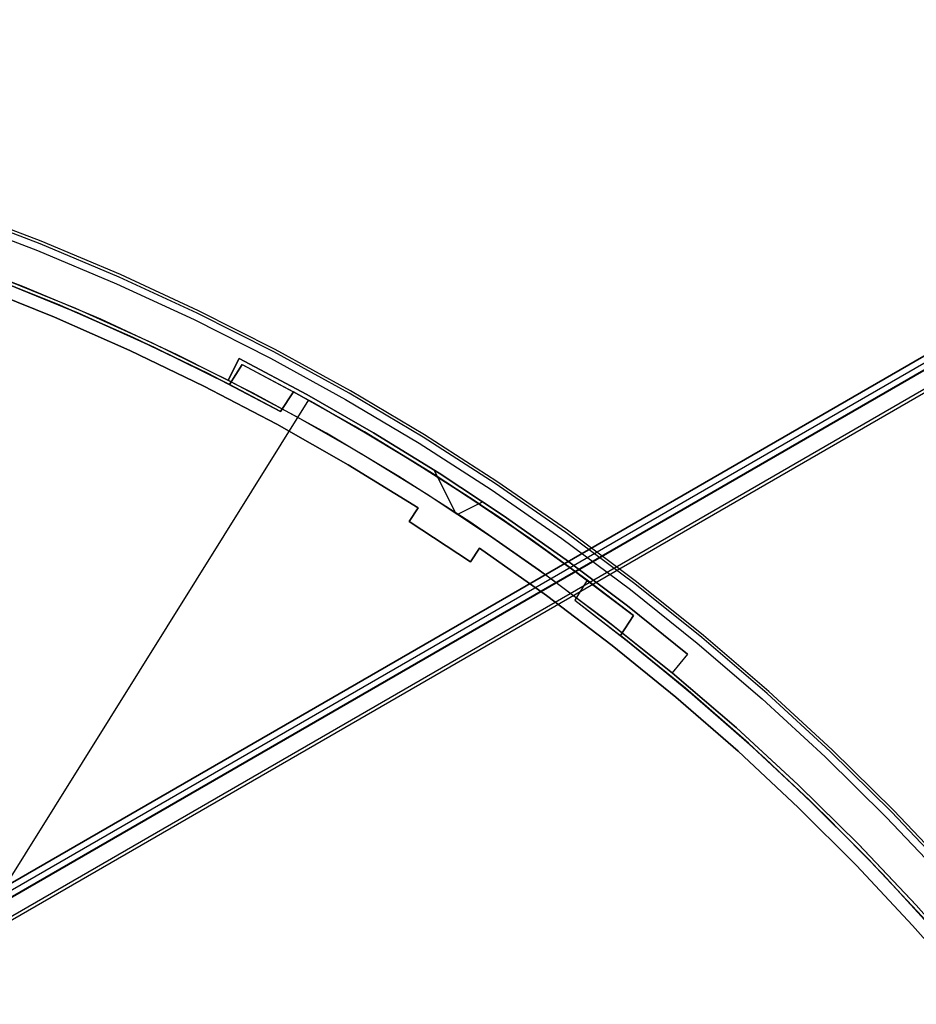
# Model space of a CAD drawing. Header units: millimetres. Extents: x 6239 to 7218, y -13987 to -13139.
# Tile 293 of 296: x 6784 to 6839, y -13362 to -13302. Entities that reach past the tile are written whole.
import ezdxf

# ---------------------------------------------------------------- set-up
doc = ezdxf.new("R2010")
doc.units = ezdxf.units.MM
doc.layers.add('color', color=7, linetype='Continuous')
doc.layers.add('luz', color=7, linetype='Continuous')

msp = doc.modelspace()

# ---------------------------------------------------------------- linework, layer by layer
at = {"color": 7, "true_color": 0xffffff}
for p, q in [((7156.806, -13139.265, 53.656), (6723.802, -13389.26, 53.656)), ((7156.806, -13139.265, 53.656), (6723.802, -13389.26, 53.656)), ((6723.806, -13389.267, 54.485), (7156.81, -13139.272, 54.485)), ((7157.002, -13139.606, 51.951), (6723.999, -13389.6, 51.951)), ((7157.18, -13139.914, 54.855), (6724.177, -13389.909, 54.855)), ((7157.18, -13139.914, 54.855), (6724.177, -13389.909, 54.855)), ((7157.199, -13139.947, 50.246), (6724.196, -13389.941, 50.246)), ((7157.199, -13139.947, 50.246), (6724.196, -13389.941, 50.246)), ((6724.683, -13390.785, 49.471), (7157.686, -13140.79, 49.471)), ((7157.799, -13140.985, 49.496), (6724.795, -13390.98, 49.496)), ((7157.799, -13140.985, 49.496), (6724.795, -13390.98, 49.496))]:
    msp.add_line(p, q, dxfattribs=at)
at = {"layer": 'color', "color": 254, "true_color": 0xcad1ee}
for p, q in [((6780.263, -13314.037, -10.541), (6785.179, -13315.909, -10.541)), ((6780.263, -13314.037, -10.541), (6785.179, -13315.909, -10.541)), ((6785.344, -13315.499, -10.91), (6780.413, -13313.621, -10.91)), ((6785.405, -13315.345, -11.461), (6780.47, -13313.465, -11.461)), ((6785.405, -13315.345, -35.8), (6780.47, -13313.465, -35.8)), ((6785.405, -13315.345, -35.8), (6780.47, -13313.465, -35.8)), ((6785.405, -13315.345, -11.461), (6780.47, -13313.465, -11.461)), ((6785.405, -13315.345, -23.63), (6780.47, -13313.465, -23.63)), ((6790.206, -13317.546, -10.91), (6785.344, -13315.499, -10.91)), ((6790.273, -13317.395, -11.461), (6785.405, -13315.345, -11.461)), ((6790.273, -13317.395, -35.8), (6785.405, -13315.345, -35.8)), ((6790.273, -13317.395, -35.8), (6785.405, -13315.345, -35.8)), ((6790.273, -13317.395, -11.461), (6785.405, -13315.345, -11.461)), ((6790.273, -13317.395, -23.63), (6785.405, -13315.345, -23.63)), ((6784.289, -13318.13, -35.8), (6779.45, -13316.286, -35.8)), ((6784.289, -13318.13, -35.8), (6779.45, -13316.286, -35.8)), ((6785.179, -13315.909, -10.541), (6790.028, -13317.951, -10.541)), ((6785.179, -13315.909, -10.541), (6790.028, -13317.951, -10.541)), ((6782.708, -13317.507, -30.6), (6787.506, -13319.463, -30.6)), ((6782.708, -13317.507, -33.2), (6787.506, -13319.463, -33.2)), ((6782.708, -13317.507, -30.6), (6787.506, -13319.463, -30.6)), ((6794.995, -13319.76, -10.91), (6790.206, -13317.546, -10.91)), ((6795.068, -13319.611, -11.461), (6790.273, -13317.395, -11.461)), ((6795.068, -13319.611, -35.8), (6790.273, -13317.395, -35.8)), ((6795.068, -13319.611, -35.8), (6790.273, -13317.395, -35.8)), ((6795.068, -13319.611, -11.461), (6790.273, -13317.395, -11.461)), ((6795.068, -13319.611, -23.63), (6790.273, -13317.395, -23.63)), ((6786.23, -13320.008, -11.269), (6781.542, -13318.129, -11.269)), ((6786.23, -13320.008, -30.6), (6781.542, -13318.129, -30.6)), ((6781.542, -13318.129, -20.935), (6786.23, -13320.008, -20.935)), ((6786.23, -13320.008, -30.6), (6781.542, -13318.129, -30.6)), ((6786.23, -13320.008, -11.269), (6781.542, -13318.129, -11.269)), ((6789.062, -13320.139, -35.8), (6784.289, -13318.13, -35.8)), ((6789.062, -13320.139, -35.8), (6784.289, -13318.13, -35.8)), ((6790.028, -13317.951, -10.541), (6794.803, -13320.158, -10.541)), ((6790.028, -13317.951, -10.541), (6794.803, -13320.158, -10.541)), ((6787.506, -13319.463, -30.6), (6792.233, -13321.584, -30.6)), ((6787.506, -13319.463, -33.2), (6792.233, -13321.584, -33.2)), ((6787.506, -13319.463, -30.6), (6792.233, -13321.584, -30.6)), ((6790.853, -13322.044, -11.269), (6786.23, -13320.008, -11.269)), ((6790.853, -13322.044, -30.6), (6786.23, -13320.008, -30.6)), ((6786.23, -13320.008, -20.935), (6790.853, -13322.044, -20.935)), ((6790.853, -13322.044, -30.6), (6786.23, -13320.008, -30.6)), ((6790.853, -13322.044, -11.269), (6786.23, -13320.008, -11.269)), ((6799.705, -13322.138, -10.91), (6794.995, -13319.76, -10.91)), ((6799.782, -13321.991, -11.461), (6795.068, -13319.611, -11.461)), ((6799.782, -13321.991, -35.8), (6795.068, -13319.611, -35.8)), ((6799.782, -13321.991, -35.8), (6795.068, -13319.611, -35.8)), ((6799.782, -13321.991, -11.461), (6795.068, -13319.611, -11.461)), ((6799.782, -13321.991, -23.63), (6795.068, -13319.611, -23.63)), ((6793.762, -13322.312, -35.8), (6789.062, -13320.139, -35.8)), ((6793.762, -13322.312, -35.8), (6789.062, -13320.139, -35.8)), ((6794.803, -13320.158, -10.541), (6799.499, -13322.529, -10.541)), ((6794.803, -13320.158, -10.541), (6799.499, -13322.529, -10.541)), ((6792.233, -13321.584, -30.6), (6796.885, -13323.867, -30.6)), ((6792.233, -13321.584, -33.2), (6796.885, -13323.867, -33.2)), ((6792.233, -13321.584, -30.6), (6796.885, -13323.867, -30.6)), ((6795.403, -13324.236, -11.269), (6790.853, -13322.044, -11.269)), ((6795.403, -13324.236, -30.6), (6790.853, -13322.044, -30.6)), ((6790.853, -13322.044, -20.935), (6795.403, -13324.236, -20.935)), ((6795.403, -13324.236, -30.6), (6790.853, -13322.044, -30.6)), ((6795.403, -13324.236, -11.269), (6790.853, -13322.044, -11.269)), ((6798.384, -13324.646, -35.8), (6793.762, -13322.312, -35.8)), ((6798.384, -13324.646, -35.8), (6793.762, -13322.312, -35.8)), ((6804.33, -13324.677, -10.91), (6799.705, -13322.138, -10.91)), ((6804.412, -13324.533, -11.461), (6799.782, -13321.991, -11.461)), ((6804.412, -13324.533, -35.8), (6799.782, -13321.991, -35.8)), ((6804.412, -13324.533, -35.8), (6799.782, -13321.991, -35.8)), ((6804.412, -13324.533, -11.461), (6799.782, -13321.991, -11.461)), ((6804.412, -13324.533, -23.63), (6799.782, -13321.991, -23.63)), ((6796.885, -13323.867, -30.6), (6797.561, -13322.547, -30.6)), ((6796.885, -13323.867, -34.1), (6797.561, -13322.547, -34.1)), ((6797.561, -13322.547, -32.35), (6796.885, -13323.867, -32.35)), ((6796.885, -13323.867, -34.1), (6797.561, -13322.547, -34.1)), ((6796.885, -13323.867, -30.6), (6797.561, -13322.547, -30.6)), ((6797.561, -13322.547, -34.1), (6797.561, -13322.547, -30.6)), ((6801.728, -13324.765, -34.1), (6797.561, -13322.547, -34.1)), ((6797.561, -13322.547, -30.6), (6801.728, -13324.765, -30.6)), ((6797.561, -13322.547, -34.1), (6797.561, -13322.547, -30.6)), ((6801.728, -13324.765, -34.1), (6797.561, -13322.547, -34.1)), ((6797.561, -13322.547, -32.35), (6801.728, -13324.765, -32.35)), ((6797.561, -13322.547, -30.6), (6801.728, -13324.765, -30.6)), ((6799.499, -13322.529, -10.541), (6804.111, -13325.061, -10.541)), ((6799.499, -13322.529, -10.541), (6804.111, -13325.061, -10.541)), ((6797.223, -13323.207, -34.1), (6797.223, -13323.207, -30.6)), ((6799.877, -13326.581, -11.269), (6795.403, -13324.236, -11.269)), ((6799.877, -13326.581, -30.6), (6795.403, -13324.236, -30.6)), ((6795.403, -13324.236, -20.935), (6799.877, -13326.581, -20.935)), ((6799.877, -13326.581, -30.6), (6795.403, -13324.236, -30.6)), ((6799.877, -13326.581, -11.269), (6795.403, -13324.236, -11.269)), ((6796.885, -13323.867, -30.6), (6796.885, -13323.867, -34.1)), ((6796.885, -13323.867, -34.1), (6801.011, -13326.063, -34.1)), ((6796.885, -13323.867, -34.1), (6801.011, -13326.063, -34.1)), ((6796.885, -13323.867, -30.6), (6796.885, -13323.867, -34.1)), ((6802.924, -13327.138, -35.8), (6798.384, -13324.646, -35.8)), ((6802.924, -13327.138, -35.8), (6798.384, -13324.646, -35.8)), ((6805.825, -13327.112, -34.1), (6801.728, -13324.765, -34.1)), ((6801.728, -13324.765, -30.6), (6805.825, -13327.112, -30.6)), ((6805.825, -13327.112, -34.1), (6801.728, -13324.765, -34.1)), ((6801.728, -13324.765, -32.35), (6805.825, -13327.112, -32.35)), ((6801.728, -13324.765, -30.6), (6805.825, -13327.112, -30.6)), ((6808.865, -13327.374, -10.91), (6804.33, -13324.677, -10.91)), ((6808.952, -13327.233, -11.461), (6804.412, -13324.533, -11.461)), ((6808.952, -13327.233, -35.8), (6804.412, -13324.533, -35.8)), ((6808.952, -13327.233, -35.8), (6804.412, -13324.533, -35.8)), ((6808.952, -13327.233, -11.461), (6804.412, -13324.533, -11.461)), ((6808.952, -13327.233, -23.63), (6804.412, -13324.533, -23.63)), ((6804.111, -13325.061, -10.541), (6808.632, -13327.75, -10.541)), ((6804.111, -13325.061, -10.541), (6808.632, -13327.75, -10.541)), ((6801.011, -13326.063, -34.1), (6805.067, -13328.387, -34.1)), ((6801.011, -13326.063, -34.1), (6805.067, -13328.387, -34.1)), ((6804.268, -13329.076, -11.269), (6799.877, -13326.581, -11.269)), ((6804.268, -13329.076, -30.6), (6799.877, -13326.581, -30.6)), ((6799.877, -13326.581, -20.935), (6804.268, -13329.076, -20.935)), ((6804.268, -13329.076, -30.6), (6799.877, -13326.581, -30.6)), ((6804.268, -13329.076, -11.269), (6799.877, -13326.581, -11.269)), ((6807.374, -13329.785, -35.8), (6802.924, -13327.138, -35.8)), ((6807.374, -13329.785, -35.8), (6802.924, -13327.138, -35.8)), ((6809.846, -13329.585, -34.1), (6805.825, -13327.112, -34.1)), ((6805.825, -13327.112, -30.6), (6809.846, -13329.585, -30.6)), ((6809.846, -13329.585, -34.1), (6805.825, -13327.112, -34.1)), ((6805.825, -13327.112, -32.35), (6809.846, -13329.585, -32.35)), ((6805.825, -13327.112, -30.6), (6809.846, -13329.585, -30.6)), ((6813.395, -13330.088, -11.461), (6808.952, -13327.233, -11.461)), ((6813.395, -13330.088, -35.8), (6808.952, -13327.233, -35.8)), ((6813.395, -13330.088, -35.8), (6808.952, -13327.233, -35.8)), ((6813.395, -13330.088, -11.461), (6808.952, -13327.233, -11.461)), ((6813.395, -13330.088, -23.63), (6808.952, -13327.233, -23.63)), ((6808.632, -13327.75, -10.541), (6813.058, -13330.594, -10.541)), ((6808.632, -13327.75, -10.541), (6813.058, -13330.594, -10.541)), ((6813.303, -13330.226, -10.91), (6808.865, -13327.374, -10.91)), ((6805.067, -13328.387, -34.1), (6809.049, -13330.836, -34.1)), ((6805.067, -13328.387, -34.1), (6809.049, -13330.836, -34.1)), ((6808.573, -13331.718, -11.269), (6804.268, -13329.076, -11.269)), ((6808.573, -13331.718, -30.6), (6804.268, -13329.076, -30.6)), ((6804.268, -13329.076, -20.935), (6808.573, -13331.718, -20.935)), ((6808.573, -13331.718, -30.6), (6804.268, -13329.076, -30.6)), ((6808.573, -13331.718, -11.269), (6804.268, -13329.076, -11.269)), ((6810.855, -13332.005, -34.1), (6809.548, -13329.396, -34.1)), ((6813.788, -13332.183, -34.1), (6809.846, -13329.585, -34.1)), ((6809.846, -13329.585, -30.6), (6813.788, -13332.183, -30.6)), ((6813.788, -13332.183, -34.1), (6809.846, -13329.585, -34.1)), ((6809.846, -13329.585, -32.35), (6813.788, -13332.183, -32.35)), ((6809.846, -13329.585, -30.6), (6813.788, -13332.183, -30.6)), ((6811.73, -13332.584, -35.8), (6807.374, -13329.785, -35.8)), ((6811.73, -13332.584, -35.8), (6807.374, -13329.785, -35.8)), ((6817.641, -13333.23, -10.91), (6813.303, -13330.226, -10.91)), ((6817.738, -13333.095, -11.461), (6813.395, -13330.088, -11.461)), ((6817.738, -13333.095, -35.8), (6813.395, -13330.088, -35.8)), ((6817.738, -13333.095, -35.8), (6813.395, -13330.088, -35.8)), ((6817.738, -13333.095, -11.461), (6813.395, -13330.088, -11.461)), ((6817.738, -13333.095, -23.63), (6813.395, -13330.088, -23.63)), ((6809.049, -13330.836, -34.1), (6812.953, -13333.408, -34.1)), ((6809.049, -13330.836, -34.1), (6812.953, -13333.408, -34.1)), ((6811.827, -13330.869, -30.6), (6811.827, -13330.869, -34.1)), ((6813.058, -13330.594, -10.541), (6817.383, -13333.589, -10.541)), ((6813.058, -13330.594, -10.541), (6817.383, -13333.589, -10.541)), ((6812.547, -13331.346, -34.1), (6811.018, -13332.112, -34.1)), ((6808.022, -13332.553, -30.6), (6808.573, -13331.718, -30.6)), ((6808.022, -13332.553, -10.843), (6808.573, -13331.718, -11.269)), ((6808.573, -13331.718, -20.721), (6808.022, -13332.553, -20.721)), ((6808.022, -13332.553, -30.6), (6808.573, -13331.718, -30.6)), ((6808.022, -13332.553, -10.843), (6808.573, -13331.718, -11.269)), ((6808.298, -13332.136, -30.6), (6808.298, -13332.136, -11.056)), ((6808.573, -13331.718, -11.269), (6808.573, -13331.718, -30.6)), ((6808.573, -13331.718, -11.269), (6808.573, -13331.718, -30.6)), ((6817.647, -13334.902, -34.1), (6813.788, -13332.183, -34.1)), ((6813.788, -13332.183, -30.6), (6817.647, -13334.902, -30.6)), ((6817.647, -13334.902, -34.1), (6813.788, -13332.183, -34.1)), ((6813.788, -13332.183, -32.35), (6817.647, -13334.902, -32.35)), ((6813.788, -13332.183, -30.6), (6817.647, -13334.902, -30.6)), ((6808.022, -13332.553, -30.6), (6808.022, -13332.553, -10.843)), ((6811.78, -13335.029, -10.843), (6808.022, -13332.553, -10.843)), ((6808.022, -13332.553, -30.6), (6808.022, -13332.553, -10.843)), ((6811.78, -13335.029, -30.6), (6808.022, -13332.553, -30.6)), ((6808.022, -13332.553, -20.721), (6811.78, -13335.029, -20.721)), ((6811.78, -13335.029, -30.6), (6808.022, -13332.553, -30.6)), ((6811.78, -13335.029, -10.843), (6808.022, -13332.553, -10.843)), ((6815.988, -13335.532, -35.8), (6811.73, -13332.584, -35.8)), ((6815.988, -13335.532, -35.8), (6811.73, -13332.584, -35.8)), ((6821.872, -13336.381, -10.91), (6817.641, -13333.23, -10.91)), ((6821.974, -13336.25, -11.461), (6817.738, -13333.095, -11.461)), ((6821.974, -13336.25, -35.8), (6817.738, -13333.095, -35.8)), ((6821.974, -13336.25, -35.8), (6817.738, -13333.095, -35.8)), ((6821.974, -13336.25, -11.461), (6817.738, -13333.095, -11.461)), ((6821.974, -13336.25, -23.63), (6817.738, -13333.095, -23.63)), ((6809.911, -13333.777, -10.843), (6809.911, -13333.777, -30.6)), ((6812.953, -13333.408, -34.1), (6816.774, -13336.101, -34.1)), ((6812.953, -13333.408, -34.1), (6816.774, -13336.101, -34.1)), ((6817.383, -13333.589, -10.541), (6821.602, -13336.731, -10.541)), ((6817.383, -13333.589, -10.541), (6821.602, -13336.731, -10.541)), ((6811.78, -13335.029, -30.6), (6812.33, -13334.194, -30.6)), ((6812.33, -13334.194, -11.269), (6811.78, -13335.029, -10.843)), ((6811.78, -13335.029, -30.6), (6812.33, -13334.194, -30.6)), ((6811.78, -13335.029, -20.721), (6812.33, -13334.194, -20.721)), ((6812.33, -13334.194, -11.269), (6811.78, -13335.029, -10.843)), ((6812.055, -13334.612, -30.6), (6812.055, -13334.612, -11.056)), ((6816.457, -13337.107, -30.6), (6812.33, -13334.194, -30.6)), ((6812.33, -13334.194, -30.6), (6812.33, -13334.194, -11.269)), ((6816.457, -13337.107, -11.269), (6812.33, -13334.194, -11.269)), ((6812.33, -13334.194, -30.6), (6812.33, -13334.194, -11.269)), ((6816.457, -13337.107, -30.6), (6812.33, -13334.194, -30.6)), ((6812.33, -13334.194, -20.935), (6816.457, -13337.107, -20.935)), ((6816.457, -13337.107, -11.269), (6812.33, -13334.194, -11.269)), ((6811.78, -13335.029, -10.843), (6811.78, -13335.029, -30.6)), ((6811.78, -13335.029, -10.843), (6811.78, -13335.029, -30.6)), ((6821.42, -13337.74, -34.1), (6817.647, -13334.902, -34.1)), ((6817.647, -13334.902, -30.6), (6821.42, -13337.74, -30.6)), ((6821.42, -13337.74, -34.1), (6817.647, -13334.902, -34.1)), ((6817.647, -13334.902, -32.35), (6821.42, -13337.74, -32.35)), ((6817.647, -13334.902, -30.6), (6821.42, -13337.74, -30.6)), ((6820.141, -13338.625, -35.8), (6815.988, -13335.532, -35.8)), ((6820.141, -13338.625, -35.8), (6815.988, -13335.532, -35.8)), ((6816.774, -13336.101, -34.1), (6820.51, -13338.911, -34.1)), ((6816.774, -13336.101, -34.1), (6820.51, -13338.911, -34.1)), ((6825.993, -13339.677, -10.91), (6821.872, -13336.381, -10.91)), ((6826.098, -13339.549, -11.461), (6821.974, -13336.25, -11.461)), ((6826.098, -13339.549, -35.8), (6821.974, -13336.25, -35.8)), ((6826.098, -13339.549, -35.8), (6821.974, -13336.25, -35.8)), ((6826.098, -13339.549, -11.461), (6821.974, -13336.25, -11.461)), ((6826.098, -13339.549, -23.63), (6821.974, -13336.25, -23.63)), ((6821.602, -13336.731, -10.541), (6825.71, -13340.018, -10.541)), ((6821.602, -13336.731, -10.541), (6825.71, -13340.018, -10.541)), ((6820.482, -13340.158, -30.6), (6816.457, -13337.107, -30.6)), ((6820.482, -13340.158, -11.269), (6816.457, -13337.107, -11.269)), ((6820.482, -13340.158, -30.6), (6816.457, -13337.107, -30.6)), ((6816.457, -13337.107, -20.935), (6820.482, -13340.158, -20.935)), ((6820.482, -13340.158, -11.269), (6816.457, -13337.107, -11.269)), ((6825.103, -13340.694, -34.1), (6821.42, -13337.74, -34.1)), ((6821.42, -13337.74, -30.6), (6825.103, -13340.694, -30.6)), ((6825.103, -13340.694, -34.1), (6821.42, -13337.74, -34.1)), ((6821.42, -13337.74, -32.35), (6825.103, -13340.694, -32.35)), ((6821.42, -13337.74, -30.6), (6825.103, -13340.694, -30.6)), ((6824.184, -13341.859, -35.8), (6820.141, -13338.625, -35.8)), ((6824.184, -13341.859, -35.8), (6820.141, -13338.625, -35.8)), ((6820.51, -13338.911, -34.1), (6824.157, -13341.836, -34.1)), ((6820.51, -13338.911, -34.1), (6824.157, -13341.836, -34.1)), ((6825.71, -13340.018, -10.541), (6829.703, -13343.443, -10.541)), ((6825.71, -13340.018, -10.541), (6829.703, -13343.443, -10.541)), ((6829.996, -13343.113, -10.91), (6825.993, -13339.677, -10.91)), ((6830.107, -13342.989, -11.461), (6826.098, -13339.549, -11.461)), ((6830.107, -13342.989, -35.8), (6826.098, -13339.549, -35.8)), ((6830.107, -13342.989, -35.8), (6826.098, -13339.549, -35.8)), ((6830.107, -13342.989, -11.461), (6826.098, -13339.549, -11.461)), ((6830.107, -13342.989, -23.63), (6826.098, -13339.549, -23.63)), ((6824.401, -13343.344, -30.6), (6820.482, -13340.158, -30.6)), ((6824.401, -13343.344, -11.269), (6820.482, -13340.158, -11.269)), ((6824.401, -13343.344, -30.6), (6820.482, -13340.158, -30.6)), ((6820.482, -13340.158, -20.935), (6824.401, -13343.344, -20.935)), ((6824.401, -13343.344, -11.269), (6820.482, -13340.158, -11.269)), ((6825.103, -13340.694, -34.1), (6824.157, -13341.836, -34.1)), ((6825.103, -13340.694, -34.1), (6824.157, -13341.836, -34.1)), ((6825.103, -13340.694, -30.6), (6824.157, -13341.836, -30.6)), ((6825.103, -13340.694, -32.35), (6824.157, -13341.836, -32.35)), ((6825.103, -13340.694, -30.6), (6824.157, -13341.836, -30.6)), ((6825.103, -13340.694, -30.6), (6825.103, -13340.694, -34.1)), ((6825.103, -13340.694, -30.6), (6825.103, -13340.694, -34.1)), ((6824.157, -13341.836, -34.1), (6824.157, -13341.836, -30.6)), ((6824.157, -13341.836, -30.6), (6828.089, -13345.21, -30.6)), ((6824.157, -13341.836, -34.1), (6824.157, -13341.836, -30.6)), ((6824.157, -13341.836, -33.2), (6828.089, -13345.21, -33.2)), ((6824.157, -13341.836, -30.6), (6828.089, -13345.21, -30.6)), ((6828.114, -13345.232, -35.8), (6824.184, -13341.859, -35.8)), ((6828.114, -13345.232, -35.8), (6824.184, -13341.859, -35.8)), ((6824.63, -13341.265, -34.1), (6824.63, -13341.265, -30.6)), ((6833.994, -13346.565, -11.461), (6830.107, -13342.989, -11.461)), ((6833.994, -13346.565, -35.8), (6830.107, -13342.989, -35.8)), ((6833.994, -13346.565, -35.8), (6830.107, -13342.989, -35.8)), ((6833.994, -13346.565, -11.461), (6830.107, -13342.989, -11.461)), ((6833.994, -13346.565, -23.63), (6830.107, -13342.989, -23.63)), ((6828.211, -13346.66, -30.6), (6824.401, -13343.344, -30.6)), ((6828.211, -13346.66, -11.269), (6824.401, -13343.344, -11.269)), ((6828.211, -13346.66, -30.6), (6824.401, -13343.344, -30.6)), ((6824.401, -13343.344, -20.935), (6828.211, -13346.66, -20.935)), ((6828.211, -13346.66, -11.269), (6824.401, -13343.344, -11.269)), ((6829.703, -13343.443, -10.541), (6833.574, -13347.005, -10.541)), ((6829.703, -13343.443, -10.541), (6833.574, -13347.005, -10.541)), ((6833.879, -13346.685, -10.91), (6829.996, -13343.113, -10.91)), ((6828.089, -13345.21, -30.6), (6831.903, -13348.717, -30.6)), ((6828.089, -13345.21, -33.2), (6831.903, -13348.717, -33.2)), ((6828.089, -13345.21, -30.6), (6831.903, -13348.717, -30.6)), ((6831.925, -13348.737, -35.8), (6828.114, -13345.232, -35.8)), ((6831.925, -13348.737, -35.8), (6828.114, -13345.232, -35.8)), ((6831.905, -13350.104, -30.6), (6828.211, -13346.66, -30.6)), ((6831.905, -13350.104, -11.269), (6828.211, -13346.66, -11.269)), ((6831.905, -13350.104, -30.6), (6828.211, -13346.66, -30.6)), ((6828.211, -13346.66, -20.935), (6831.905, -13350.104, -20.935)), ((6831.905, -13350.104, -11.269), (6828.211, -13346.66, -11.269)), ((6837.637, -13350.389, -10.91), (6833.879, -13346.685, -10.91)), ((6837.755, -13350.273, -11.461), (6833.994, -13346.565, -11.461)), ((6837.755, -13350.273, -35.8), (6833.994, -13346.565, -35.8)), ((6837.755, -13350.273, -35.8), (6833.994, -13346.565, -35.8)), ((6837.755, -13350.273, -11.461), (6833.994, -13346.565, -11.461)), ((6837.755, -13350.273, -23.63), (6833.994, -13346.565, -23.63)), ((6833.574, -13347.005, -10.541), (6837.321, -13350.698, -10.541)), ((6833.574, -13347.005, -10.541), (6837.321, -13350.698, -10.541)), ((6831.903, -13348.717, -30.6), (6835.593, -13352.353, -30.6)), ((6831.903, -13348.717, -33.2), (6835.593, -13352.353, -33.2)), ((6831.903, -13348.717, -30.6), (6835.593, -13352.353, -30.6)), ((6835.612, -13352.373, -35.8), (6831.925, -13348.737, -35.8)), ((6835.612, -13352.373, -35.8), (6831.925, -13348.737, -35.8)), ((6835.481, -13353.671, -30.6), (6831.905, -13350.104, -30.6)), ((6835.481, -13353.671, -11.269), (6831.905, -13350.104, -11.269)), ((6835.481, -13353.671, -30.6), (6831.905, -13350.104, -30.6)), ((6831.905, -13350.104, -20.935), (6835.481, -13353.671, -20.935)), ((6835.481, -13353.671, -11.269), (6831.905, -13350.104, -11.269)), ((6841.386, -13354.109, -11.461), (6837.755, -13350.273, -11.461)), ((6841.386, -13354.109, -35.8), (6837.755, -13350.273, -35.8)), ((6841.386, -13354.109, -35.8), (6837.755, -13350.273, -35.8)), ((6841.386, -13354.109, -11.461), (6837.755, -13350.273, -11.461)), ((6841.386, -13354.109, -23.63), (6837.755, -13350.273, -23.63)), ((6837.321, -13350.698, -10.541), (6840.938, -13354.519, -10.541)), ((6837.321, -13350.698, -10.541), (6840.938, -13354.519, -10.541)), ((6841.264, -13354.22, -10.91), (6837.637, -13350.389, -10.91)), ((6835.593, -13352.353, -30.6), (6839.156, -13356.115, -30.6)), ((6835.593, -13352.353, -33.2), (6839.156, -13356.115, -33.2)), ((6835.593, -13352.353, -30.6), (6839.156, -13356.115, -30.6)), ((6839.172, -13356.133, -35.8), (6835.612, -13352.373, -35.8)), ((6839.172, -13356.133, -35.8), (6835.612, -13352.373, -35.8)), ((6838.934, -13357.357, -30.6), (6835.481, -13353.671, -30.6)), ((6838.934, -13357.357, -11.269), (6835.481, -13353.671, -11.269)), ((6838.934, -13357.357, -30.6), (6835.481, -13353.671, -30.6)), ((6835.481, -13353.671, -20.935), (6838.934, -13357.357, -20.935)), ((6838.934, -13357.357, -11.269), (6835.481, -13353.671, -11.269)), ((6839.156, -13356.115, -30.6), (6842.587, -13359.998, -30.6)), ((6839.156, -13356.115, -33.2), (6842.587, -13359.998, -33.2)), ((6839.156, -13356.115, -30.6), (6842.587, -13359.998, -30.6)), ((6842.26, -13361.158, -30.6), (6838.934, -13357.357, -30.6)), ((6842.26, -13361.158, -11.269), (6838.934, -13357.357, -11.269)), ((6842.26, -13361.158, -30.6), (6838.934, -13357.357, -30.6)), ((6838.934, -13357.357, -20.935), (6842.26, -13361.158, -20.935)), ((6842.26, -13361.158, -11.269), (6838.934, -13357.357, -11.269))]:
    msp.add_line(p, q, dxfattribs=at)
at = {"layer": 'luz', "color": 254, "true_color": 0xcad1ee}
for p, q in [((6781.701, -13317.334, -31.05), (6786.409, -13319.215, -31.05)), ((6786.409, -13319.215, -31.8), (6781.701, -13317.334, -31.8)), ((6787.697, -13319.762, -32.55), (6782.949, -13317.815, -32.55)), ((6782.949, -13317.815, -32.55), (6787.697, -13319.762, -32.55)), ((6783.119, -13317.881, -34.05), (6787.808, -13319.81, -34.05)), ((6783.119, -13317.881, -33.3), (6787.808, -13319.81, -33.3)), ((6786.409, -13319.215, -31.05), (6791.052, -13321.255, -31.05)), ((6791.052, -13321.255, -31.8), (6786.409, -13319.215, -31.8)), ((6792.375, -13321.871, -32.55), (6787.697, -13319.762, -32.55)), ((6787.697, -13319.762, -32.55), (6792.375, -13321.871, -32.55)), ((6787.808, -13319.81, -34.05), (6792.43, -13321.897, -34.05)), ((6787.808, -13319.81, -33.3), (6792.43, -13321.897, -33.3)), ((6791.052, -13321.255, -31.05), (6795.622, -13323.451, -31.05)), ((6795.622, -13323.451, -31.8), (6791.052, -13321.255, -31.8)), ((6796.978, -13324.139, -32.55), (6792.375, -13321.871, -32.55)), ((6792.375, -13321.871, -32.55), (6796.978, -13324.139, -32.55)), ((6792.43, -13321.897, -34.05), (6796.978, -13324.139, -34.05)), ((6792.43, -13321.897, -33.3), (6796.978, -13324.139, -33.3)), ((6796.978, -13324.139, -34.05), (6797.749, -13322.905, -34.05)), ((6796.978, -13324.139, -32.55), (6797.749, -13322.905, -32.55)), ((6797.749, -13322.905, -33.3), (6796.978, -13324.139, -33.3)), ((6797.749, -13322.905, -34.05), (6802.16, -13325.271, -34.05)), ((6797.749, -13322.905, -34.05), (6797.749, -13322.905, -32.55)), ((6797.749, -13322.905, -32.55), (6800.916, -13324.585, -32.55)), ((6797.749, -13322.905, -33.3), (6802.16, -13325.271, -33.3)), ((6795.622, -13323.451, -31.05), (6800.116, -13325.8, -31.05)), ((6800.116, -13325.8, -31.8), (6795.622, -13323.451, -31.8)), ((6797.363, -13323.522, -32.55), (6797.363, -13323.522, -34.05)), ((6800.116, -13325.8, -32.55), (6796.978, -13324.139, -32.55)), ((6796.978, -13324.139, -34.05), (6796.978, -13324.139, -32.55)), ((6800.916, -13324.585, -32.55), (6800.116, -13325.8, -32.55)), ((6800.116, -13325.8, -31.05), (6800.916, -13324.585, -31.05)), ((6800.916, -13324.585, -31.8), (6800.116, -13325.8, -31.8)), ((6800.916, -13324.585, -32.55), (6800.916, -13324.585, -31.05)), ((6800.916, -13324.585, -31.05), (6805.27, -13327.054, -31.05)), ((6804.651, -13326.692, -32.55), (6800.916, -13324.585, -32.55)), ((6805.27, -13327.054, -31.8), (6800.916, -13324.585, -31.8)), ((6800.916, -13324.585, -32.55), (6804.651, -13326.692, -32.55)), ((6801.826, -13325.085, -34.05), (6641.755, -13581.278, -34.05)), ((6801.826, -13325.085, -32.55), (6641.755, -13581.278, -32.55)), ((6800.516, -13325.192, -32.55), (6800.516, -13325.192, -31.05)), ((6802.16, -13325.271, -34.05), (6806.49, -13327.781, -34.05)), ((6802.16, -13325.271, -33.3), (6806.49, -13327.781, -33.3)), ((6800.116, -13325.8, -32.55), (6800.116, -13325.8, -31.05)), ((6808.325, -13328.904, -32.55), (6804.651, -13326.692, -32.55)), ((6804.651, -13326.692, -32.55), (6808.325, -13328.904, -32.55)), ((6805.27, -13327.054, -31.05), (6809.539, -13329.667, -31.05)), ((6809.539, -13329.667, -31.8), (6805.27, -13327.054, -31.8)), ((6806.49, -13327.781, -34.05), (6810.735, -13330.434, -34.05)), ((6806.49, -13327.781, -33.3), (6810.735, -13330.434, -33.3)), ((6811.935, -13331.219, -32.55), (6808.325, -13328.904, -32.55)), ((6808.325, -13328.904, -32.55), (6811.935, -13331.219, -32.55)), ((6808.624, -13329.09, -32.55), (6808.624, -13329.09, -34.05)), ((6809.539, -13329.667, -31.05), (6813.72, -13332.419, -31.05)), ((6813.72, -13332.419, -31.8), (6809.539, -13329.667, -31.8)), ((6810.735, -13330.434, -34.05), (6814.89, -13333.225, -34.05)), ((6810.735, -13330.434, -33.3), (6814.89, -13333.225, -33.3)), ((6811.641, -13331.025, -32.55), (6811.641, -13331.025, -31.05)), ((6815.478, -13333.636, -32.55), (6811.935, -13331.219, -32.55)), ((6811.935, -13331.219, -32.55), (6815.478, -13333.636, -32.55)), ((6813.72, -13332.419, -31.05), (6817.808, -13335.308, -31.05)), ((6817.808, -13335.308, -31.8), (6813.72, -13332.419, -31.8)), ((6814.89, -13333.225, -34.05), (6818.95, -13336.152, -34.05)), ((6814.89, -13333.225, -33.3), (6818.95, -13336.152, -33.3)), ((6818.95, -13336.152, -32.55), (6815.478, -13333.636, -32.55)), ((6815.478, -13333.636, -32.55), (6818.95, -13336.152, -32.55)), ((6817.808, -13335.308, -31.05), (6821.798, -13338.33, -31.05)), ((6821.798, -13338.33, -31.8), (6817.808, -13335.308, -31.8)), ((6818.95, -13336.152, -34.05), (6818.179, -13337.386, -34.05)), ((6818.95, -13336.152, -32.55), (6818.179, -13337.386, -32.55)), ((6818.95, -13336.152, -33.3), (6818.179, -13337.386, -33.3)), ((6821.798, -13338.33, -32.55), (6818.95, -13336.152, -32.55)), ((6818.95, -13336.152, -34.05), (6818.95, -13336.152, -32.55)), ((6818.565, -13336.769, -34.05), (6818.565, -13336.769, -32.55)), ((6818.179, -13337.386, -32.55), (6818.179, -13337.386, -34.05)), ((6818.179, -13337.386, -34.05), (6822.189, -13340.491, -34.05)), ((6818.179, -13337.386, -32.55), (6820.998, -13339.546, -32.55)), ((6818.179, -13337.386, -33.3), (6822.189, -13340.491, -33.3)), ((6820.998, -13339.546, -32.55), (6821.798, -13338.33, -32.55)), ((6821.798, -13338.33, -31.05), (6820.998, -13339.546, -31.05)), ((6820.998, -13339.546, -31.8), (6821.798, -13338.33, -31.8)), ((6821.798, -13338.33, -32.55), (6821.798, -13338.33, -31.05)), ((6821.398, -13338.938, -32.55), (6821.398, -13338.938, -31.05)), ((6820.998, -13339.546, -32.55), (6820.998, -13339.546, -31.05)), ((6820.998, -13339.546, -31.05), (6824.932, -13342.744, -31.05)), ((6824.979, -13342.784, -32.55), (6820.998, -13339.546, -32.55)), ((6824.932, -13342.744, -31.8), (6820.998, -13339.546, -31.8)), ((6820.998, -13339.546, -32.55), (6824.979, -13342.784, -32.55)), ((6822.189, -13340.491, -34.05), (6826.09, -13343.729, -34.05)), ((6822.189, -13340.491, -33.3), (6826.09, -13343.729, -33.3)), ((6824.932, -13342.744, -31.05), (6828.756, -13346.074, -31.05)), ((6828.756, -13346.074, -31.8), (6824.932, -13342.744, -31.8)), ((6828.846, -13346.156, -32.55), (6824.979, -13342.784, -32.55)), ((6824.979, -13342.784, -32.55), (6828.846, -13346.156, -32.55)), ((6826.09, -13343.729, -34.05), (6829.88, -13347.098, -34.05)), ((6826.09, -13343.729, -33.3), (6829.88, -13347.098, -33.3)), ((6828.756, -13346.074, -31.05), (6832.465, -13349.532, -31.05)), ((6832.465, -13349.532, -31.8), (6828.756, -13346.074, -31.8)), ((6832.596, -13349.659, -32.55), (6828.846, -13346.156, -32.55)), ((6828.846, -13346.156, -32.55), (6832.596, -13349.659, -32.55)), ((6829.88, -13347.098, -34.05), (6833.554, -13350.593, -34.05)), ((6829.88, -13347.098, -33.3), (6833.554, -13350.593, -33.3)), ((6832.465, -13349.532, -31.05), (6836.055, -13353.113, -31.05)), ((6836.055, -13353.113, -31.8), (6832.465, -13349.532, -31.8)), ((6836.224, -13353.288, -32.55), (6832.596, -13349.659, -32.55)), ((6832.596, -13349.659, -32.55), (6836.224, -13353.288, -32.55)), ((6833.554, -13350.593, -34.05), (6837.107, -13354.21, -34.05)), ((6833.554, -13350.593, -33.3), (6837.107, -13354.21, -33.3)), ((6836.055, -13353.113, -31.05), (6839.521, -13356.814, -31.05)), ((6839.521, -13356.814, -31.8), (6836.055, -13353.113, -31.8)), ((6839.725, -13357.039, -32.55), (6836.224, -13353.288, -32.55)), ((6836.224, -13353.288, -32.55), (6839.725, -13357.039, -32.55)), ((6837.107, -13354.21, -34.05), (6840.536, -13357.946, -34.05)), ((6837.107, -13354.21, -33.3), (6840.536, -13357.946, -33.3))]:
    msp.add_line(p, q, dxfattribs=at)

doc.saveas('drawing.dxf')
